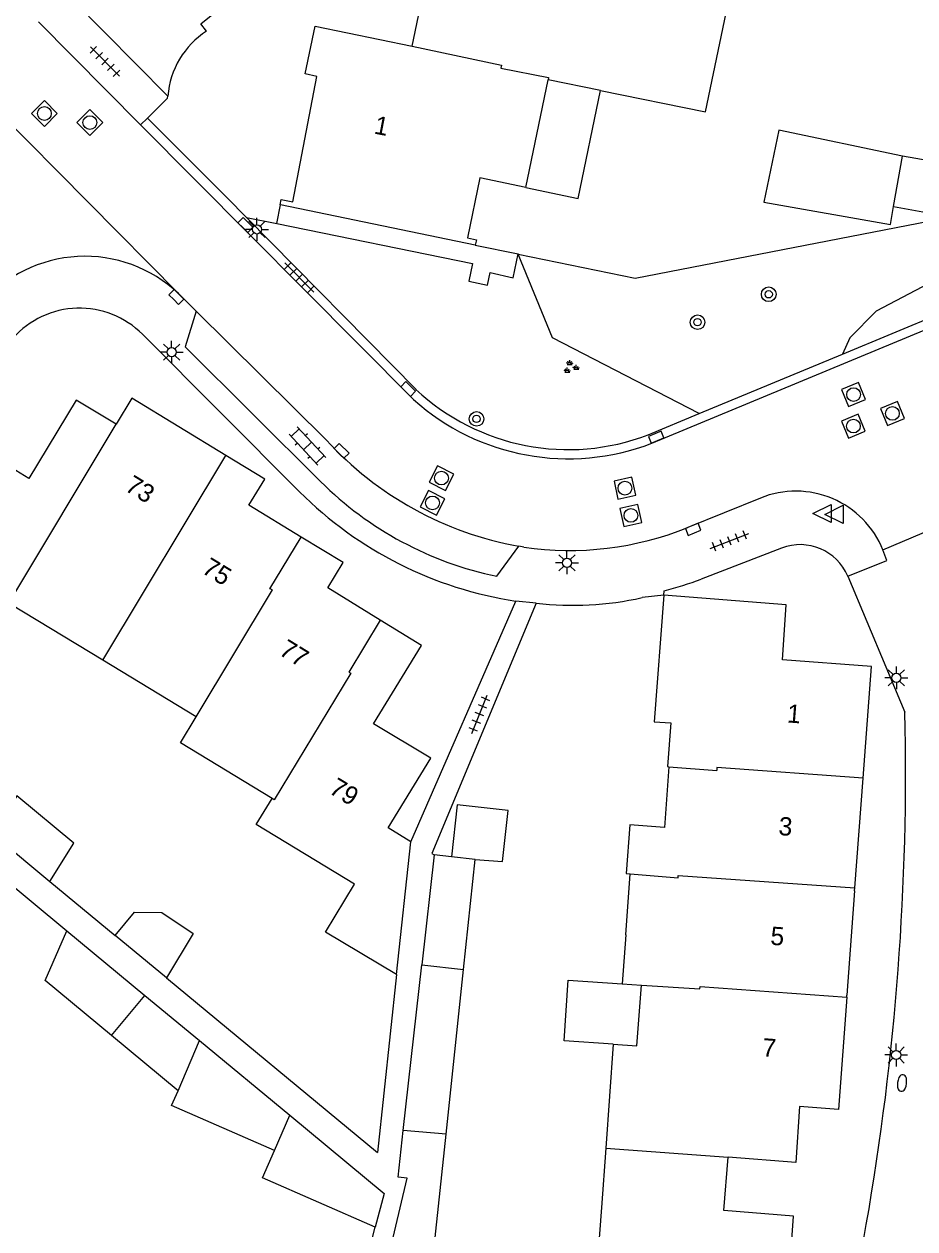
# Model space of a CAD drawing. Extents: x 126000 to 131009, y 393000 to 395500.
# Drawn here: x 130684.9 to 130733.5, y 395043.1 to 395108.9 of the extents above; entities that cross this region are included whole.
import ezdxf

# ---------------------------------------------------------------- set-up
doc = ezdxf.new("R2010")
doc.units = 0
for name, color, linetype in [('gg-afsc-erfafscheiding', 7, 'Continuous'), ('gg-anno-huisnummerreeks BGT', 7, 'Continuous'), ('gg-bbg-bijgebouw', 7, 'Continuous'), ('gg-bbg-gedigitaliseerde bebouwing', 7, 'Continuous'), ('gg-bbg-gedigitaliseerde bijgebouw', 7, 'Continuous'), ('gg-bbg-hoofdgebouw', 7, 'Continuous'), ('gg-bbg-luifel en loopbrug', 7, 'Continuous'), ('gg-bbg-tussenscheiding', 7, 'Continuous'), ('gg-knt-verharding', 7, 'Continuous'), ('gg-knt-verharding nz', 7, 'Continuous'), ('gt-grn-groengrens', 7, 'Continuous'), ('gt-grn-vlakafsluiter', 7, 'Continuous'), ('gt-grn-weggrens', 7, 'Continuous'), ('gt-symb-boom', 7, 'Continuous'), ('gt-symb-brandkraan', 7, 'Continuous'), ('gt-symb-groenvak', 7, 'Continuous'), ('gt-symb-klinker verharding', 7, 'Continuous'), ('gt-symb-kolk', 7, 'Continuous'), ('gt-symb-lichtmast', 7, 'Continuous'), ('gt-symb-rioolschacht', 7, 'Continuous'), ('gt-symb-tegel verharding', 7, 'Continuous'), ('gt-symb-waterafsluiter', 7, 'Continuous')]:
    doc.layers.add(name, color=color, linetype=linetype)

# ---------------------------------------------------------------- blocks, each defined once
blk = doc.blocks.new('gt0-RS')
at = {"layer": 'gt-symb-rioolschacht'}
blk.add_lwpolyline([(-0.5, -0.5), (0.5, -0.5), (0.5, 0.5), (-0.5, 0.5)], close=True, dxfattribs=at)
blk.add_circle((0, 0), 0.375, dxfattribs=at)
blk = doc.blocks.new('gt0-LMAST')
at = {"layer": 'gt-symb-lichtmast'}
for p, q in [((-0.182, 0.173), (-0.447, 0.438)), ((-0.005, 0.246), (-0.005, 0.621)), ((0.172, 0.173), (0.437, 0.438)), ((-0.255, -0.004), (-0.63, -0.004)), ((-0.182, -0.181), (-0.447, -0.446)), ((-0.005, -0.254), (-0.005, -0.629)), ((0.437, -0.446), (0.172, -0.181)), ((0.245, -0.004), (0.62, -0.004))]:
    blk.add_line(p, q, dxfattribs=at)
blk.add_circle((-0.005, -0.004), 0.25, dxfattribs=at)
blk = doc.blocks.new('gt0-BR')
at = {"layer": 'gt-symb-brandkraan'}
for centre, radius, start, end in [((-0.244, 0), 0.206, 107.56694, 252.43307), ((0.599, -2.664), 3, 106.89205, 107.56694), ((0, -0.691), 0.938, 73.10799, 106.89205), ((-0.599, -2.664), 3, 72.43309, 73.10799), ((0.244, 0), 0.206, 287.56695, 72.43309), ((0.599, 2.664), 3, 252.43307, 253.10797), ((0, 0.691), 0.938, 253.10797, 286.89206), ((-0.599, 2.664), 3, 286.89206, 287.56695)]:
    blk.add_arc(centre, radius, start, end, dxfattribs=at)
blk = doc.blocks.new('gt0-BOOM')
at = {"layer": 'gt-symb-boom'}
for radius in [0.4, 0.2]:
    blk.add_circle((0, 0), radius, dxfattribs=at)
blk = doc.blocks.new('gt0-TEG1')
at = {"layer": 'gt-symb-tegel verharding'}
for p, q in [((-1.125, 0), (1.125, 0)), ((-0.9, -0.25), (-0.9, 0.25)), ((-0.45, -0.25), (-0.45, 0.25)), ((0, -0.25), (0, 0.25)), ((0.45, -0.25), (0.45, 0.25)), ((0.9, -0.25), (0.9, 0.25))]:
    blk.add_line(p, q, dxfattribs=at)
blk = doc.blocks.new('gt0-KOLK')
at = {"layer": 'gt-symb-kolk'}
blk.add_lwpolyline([(0, 0), (0.375, 0), (0.375, 0.4), (-0.375, 0.4), (-0.375, 0), (0, 0)], dxfattribs=at)
blk = doc.blocks.new('gt0-WAFSL')
at = {"layer": 'gt-symb-waterafsluiter'}
for p, q in [((-0.5, -0.333), (0, 0.667)), ((0, 0.667), (0.5, -0.333)), ((0.5, -0.333), (-0.5, -0.333))]:
    blk.add_line(p, q, dxfattribs=at)
blk = doc.blocks.new('gt0-GRVAK')
at = {"layer": 'gt-symb-groenvak'}
for p, q in [((-0.11, 0.189), (-0.228, 0.24)), ((-0.182, 0.153), (0.088, 0.153)), ((-0.091, 0.211), (-0.156, 0.322)), ((-0.047, 0.214), (-0.047, 0.393)), ((-0.004, 0.211), (0.061, 0.322)), ((0.015, 0.189), (0.133, 0.24)), ((0.262, -0.052), (0.197, 0.059)), ((0.305, -0.049), (0.305, 0.13)), ((0.349, -0.052), (0.414, 0.059)), ((-0.245, -0.228), (-0.363, -0.177)), ((-0.318, -0.264), (-0.047, -0.264)), ((-0.226, -0.206), (-0.291, -0.095)), ((-0.183, -0.203), (-0.183, -0.024)), ((-0.139, -0.206), (-0.074, -0.095)), ((-0.12, -0.228), (-0.002, -0.177)), ((0.243, -0.074), (0.125, -0.023)), ((0.17, -0.11), (0.441, -0.11)), ((0.368, -0.074), (0.486, -0.023))]:
    blk.add_line(p, q, dxfattribs=at)
blk = doc.blocks.new('gt0-KL1')
at = {"layer": 'gt-symb-klinker verharding'}
for p, q in [((-1.15, 0.3), (1.15, 0.3)), ((-1, -0.3), (-1, 0.3)), ((-0.5, 0.3), (-0.5, 0.45)), ((0, -0.3), (0, 0.3)), ((0.5, 0.3), (0.5, 0.45)), ((1, -0.3), (1, 0.3)), ((-1.15, -0.3), (1.15, -0.3)), ((-0.5, -0.45), (-0.5, -0.3)), ((0.5, -0.45), (0.5, -0.3))]:
    blk.add_line(p, q, dxfattribs=at)

msp = doc.modelspace()

# ---------------------------------------------------------------- linework, layer by layer
at = {"layer": 'gg-afsc-erfafscheiding'}
for p, q in [((130719.841, 395077.717), (130718.651, 395077.592)), ((130679.83, 395065.55), (130687.255, 395059.4)), ((130686.327, 395062.098), (130689.896, 395059.142)), ((130692.684, 395056.833), (130704.214, 395047.283)), ((130705.252, 395057.018), (130704.214, 395047.283)), ((130703.46, 395040.83), (130704.091, 395043.22))]:
    msp.add_line(p, q, dxfattribs=at)
msp.add_lwpolyline([(130712.866, 395077.29), (130707.172, 395063.617), (130707.297, 395063.545)], dxfattribs=at)
msp.add_arc((130714.87, 395094.464), 17.291, 263.34518, 282.63153, dxfattribs=at)
at = {"layer": 'gg-bbg-bijgebouw'}
for p, q in [((130707.297, 395063.545), (130706.628, 395057.547)), ((130705.618, 395048.489), (130706.628, 395057.547)), ((130704.277, 395039.349), (130705.831, 395045.887))]:
    msp.add_line(p, q, dxfattribs=at)
msp.add_lwpolyline([(130705.831, 395045.887), (130705.334, 395045.943), (130705.618, 395048.489)], dxfattribs=at)
at = {"layer": 'gg-bbg-gedigitaliseerde bebouwing'}
for p, q in [((130712.306, 395099.985), (130713.52, 395105.87)), ((130716.382, 395105.287), (130713.52, 395105.87)), ((130689.21, 395074.18), (130684.2, 395077.22)), ((130694.32, 395071.08), (130689.21, 395074.18)), ((130720.12, 395068.36), (130719.869, 395065.037)), ((130717.76, 395059.18), (130718.008, 395062.502)), ((130717.76, 395059.18), (130717.56, 395056.5)), ((130717.56, 395056.5), (130718.615, 395056.43)), ((130717.08, 395053.21), (130716.665, 395047.52)), ((130716.665, 395047.52), (130716.43, 395044.29)), ((130716.43, 395044.29), (130715.982, 395038.293))]:
    msp.add_line(p, q, dxfattribs=at)
for points in [[(130716.382, 395105.287), (130722.111, 395104.12), (130723.336, 395109.968)], [(130698.46, 395066.62), (130693.46, 395069.66), (130694.32, 395071.08)], [(130720.226, 395070.747), (130720.043, 395068.366), (130720.12, 395068.36)], [(130702.96, 395061.95), (130697.59, 395065.2), (130698.46, 395066.62)], [(130719.869, 395065.037), (130717.99, 395065.18), (130717.79, 395062.52), (130718.008, 395062.502)], [(130705.252, 395057.018), (130701.372, 395059.326), (130702.96, 395061.95)], [(130717.08, 395053.21), (130718.368, 395053.124), (130718.615, 395056.43)]]:
    msp.add_lwpolyline(points, dxfattribs=at)
at = {"layer": 'gg-bbg-gedigitaliseerde bijgebouw'}
for p, q in [((130732.873, 395101.704), (130726.118, 395103.108)), ((130732.383, 395098.943), (130732.873, 395101.704)), ((130683.213, 395064.677), (130686.327, 395062.098)), ((130708.241, 395063.439), (130707.297, 395063.545)), ((130708.9, 395057.28), (130709.534, 395063.295)), ((130692.684, 395056.833), (130689.896, 395059.142)), ((130707.952, 395048.284), (130708.9, 395057.28)), ((130689.692, 395053.673), (130691.515, 395055.872)), ((130691.515, 395055.872), (130694.494, 395053.405)), ((130693.32, 395050.668), (130689.692, 395053.673)), ((130694.494, 395053.405), (130699.418, 395049.326))]:
    msp.add_line(p, q, dxfattribs=at)
for points in [[(130726.118, 395103.108), (130725.304, 395099.193), (130732.21, 395097.967), (130732.383, 395098.943)], [(130686.327, 395062.098), (130687.639, 395064.177), (130684.531, 395066.766), (130683.213, 395064.677)], [(130709.534, 395063.295), (130711.03, 395063.182), (130711.341, 395065.965), (130708.558, 395066.276), (130708.241, 395063.439)], [(130689.896, 395059.142), (130690.944, 395060.407), (130692.44, 395060.394), (130694.147, 395059.245), (130692.684, 395056.833)], [(130698.582, 395047.41), (130692.974, 395049.859), (130693.32, 395050.668)], [(130699.418, 395049.326), (130704.576, 395045.055), (130704.091, 395043.22)], [(130704.277, 395039.349), (130706.981, 395039.064), (130707.952, 395048.284)], [(130704.091, 395043.22), (130697.928, 395045.912), (130698.582, 395047.41)]]:
    msp.add_lwpolyline(points, dxfattribs=at)
at = {"layer": 'gg-bbg-hoofdgebouw'}
for p, q in [((130712.306, 395099.985), (130709.799, 395100.506)), ((130698.92, 395099.037), (130698.897, 395099.042)), ((130709.547, 395096.838), (130698.92, 395099.037)), ((130698.06, 395084.058), (130695.939, 395085.352)), ((130730.259, 395061.747), (130730.711, 395067.733)), ((130705.252, 395057.018), (130706.024, 395064.26)), ((130730.247, 395061.586), (130729.833, 395055.877)), ((130730.247, 395061.586), (130730.259, 395061.747)), ((130729.825, 395055.772), (130729.833, 395055.877))]:
    msp.add_line(p, q, dxfattribs=at)
for points in [[(130706.097, 395107.7), (130707.324, 395113.57), (130713.601, 395112.274)], [(130700.898, 395106.055), (130700.262, 395106.189), (130700.799, 395108.793), (130706.097, 395107.7)], [(130698.897, 395099.042), (130698.957, 395099.336), (130699.594, 395099.204), (130700.898, 395106.055)], [(130709.799, 395100.506), (130709.118, 395097.234), (130709.608, 395097.132), (130709.547, 395096.838)], [(130689.941, 395087.057), (130687.758, 395088.379), (130685.177, 395084.088), (130682.089, 395085.981), (130680.106, 395082.725), (130677.553, 395084.289)], [(130695.939, 395085.352), (130690.792, 395088.477), (130689.941, 395087.057)], [(130700.049, 395080.9), (130697.195, 395082.64), (130698.06, 395084.058)], [(130704.36, 395076.36), (130701.498, 395078.119), (130702.329, 395079.508), (130700.049, 395080.9)], [(130719.841, 395077.717), (130719.309, 395070.817), (130720.226, 395070.747)], [(130730.711, 395067.733), (130731.171, 395073.831), (130726.314, 395074.188), (130726.509, 395077.203), (130719.841, 395077.717)], [(130707.116, 395068.825), (130703.993, 395070.703), (130706.605, 395074.981), (130704.36, 395076.36)], [(130706.024, 395064.26), (130704.788, 395065.015), (130707.116, 395068.825)], [(130729.825, 395055.772), (130729.376, 395049.631), (130727.236, 395049.796), (130727.041, 395046.743), (130723.343, 395047.029)], [(130726.471, 395037.653), (130726.923, 395043.818), (130723.108, 395044.127), (130723.343, 395047.029)]]:
    msp.add_lwpolyline(points, dxfattribs=at)
at = {"layer": 'gg-bbg-luifel en loopbrug'}
msp.add_line((130687.255, 395059.4), (130691.515, 395055.872), dxfattribs=at)
for points in [[(130712.306, 395099.985), (130715.157, 395099.393), (130716.382, 395105.287)], [(130732.383, 395098.943), (130734.981, 395098.482), (130735.471, 395101.243), (130732.873, 395101.704)], [(130689.692, 395053.673), (130686.065, 395056.677), (130687.255, 395059.4)], [(130717.08, 395053.21), (130714.39, 395053.39), (130714.611, 395056.696), (130717.56, 395056.5)]]:
    msp.add_lwpolyline(points, dxfattribs=at)
at = {"layer": 'gg-bbg-tussenscheiding'}
for p, q in [((130689.21, 395074.18), (130695.939, 395085.352)), ((130720.12, 395068.36), (130722.73, 395068.16)), ((130709.534, 395063.295), (130708.241, 395063.439)), ((130706.628, 395057.547), (130708.9, 395057.28)), ((130693.32, 395050.668), (130694.494, 395053.405)), ((130698.582, 395047.41), (130699.418, 395049.326)), ((130707.952, 395048.284), (130705.618, 395048.489)), ((130716.665, 395047.52), (130723.343, 395047.029))]:
    msp.add_line(p, q, dxfattribs=at)
for points in [[(130706.097, 395107.7), (130710.98, 395106.66), (130710.95, 395106.51), (130713.55, 395106), (130713.52, 395105.87)], [(130684.2, 395077.22), (130684.09, 395077.28), (130689.941, 395087.057)], [(130694.32, 395071.08), (130698.47, 395078.01), (130698.337, 395078.062), (130700.049, 395080.9)], [(130704.36, 395076.36), (130702.64, 395073.52), (130702.75, 395073.46), (130698.57, 395066.55), (130698.46, 395066.62)], [(130730.711, 395067.733), (130722.74, 395068.32), (130722.73, 395068.16)], [(130718.008, 395062.502), (130720.62, 395062.29), (130720.63, 395062.42), (130730.259, 395061.747)], [(130718.615, 395056.43), (130721.81, 395056.22), (130721.82, 395056.35), (130729.825, 395055.772)]]:
    msp.add_lwpolyline(points, dxfattribs=at)
at = {"layer": 'gg-knt-verharding'}
for p, q in [((130719.177, 395086.022), (130814.791, 395125.742)), ((130692.763, 395104.978), (130687.583, 395110.231)), ((130691.277, 395103.414), (130685.71, 395109.023)), ((130729.588, 395090.889), (130766.357, 395106.163)), ((130691.277, 395103.414), (130691.649, 395103.779)), ((130691.277, 395103.414), (130706.178, 395088.403)), ((130691.649, 395103.779), (130696, 395099.42)), ((130696, 395099.42), (130697.057, 395098.348)), ((130698.71, 395098.022), (130698.92, 395099.037)), ((130697.057, 395098.348), (130698.71, 395098.022)), ((130697.057, 395098.348), (130706.311, 395088.959)), ((130694.308, 395093.24), (130693.342, 395094.197)), ((130699.957, 395083.366), (130691.374, 395091.973)), ((130721.762, 395087.638), (130729.588, 395090.889)), ((130718.985, 395086.484), (130721.762, 395087.638)), ((130725.111, 395083.028), (130721.15, 395081.422)), ((130731.802, 395080.193), (130735.96, 395081.979)), ((130710.724, 395078.761), (130711.924, 395080.398)), ((130712.194, 395080.352), (130711.924, 395080.398)), ((130726.27, 395080.293), (130721.878, 395078.595)), ((130729.874, 395078.76), (130733.001, 395071.33)), ((130719.841, 395077.717), (130719.86, 395077.964)), ((130706.024, 395064.26), (130711.769, 395077.402))]:
    msp.add_line(p, q, dxfattribs=at)
for points in [[(130694.883, 395108.522), (130694.567, 395108.92), (130714.85, 395125.252), (130701.955, 395141.314), (130678.166, 395122.325)], [(130691.649, 395103.779), (130692.755, 395104.865), (130692.763, 395104.978)], [(130698.71, 395098.022), (130709.4, 395095.841), (130709.19, 395094.866), (130710.207, 395094.651), (130710.367, 395095.348), (130711.615, 395095.061), (130711.883, 395096.355)], [(130694.308, 395093.24), (130693.702, 395091.292), (130701.097, 395083.931)], [(130729.874, 395078.76), (130732.006, 395079.611), (130731.802, 395080.193)]]:
    msp.add_lwpolyline(points, dxfattribs=at)
for centre, radius, start, end in [((130697.407, 395104.606), 4.659, 122.80224, 175.42253), ((130688.236, 395088.797), 7.431, 46.60459, 139.49423), ((130687.947, 395088.571), 4.829, 44.78622, 138.60989), ((130714.621, 395097.827), 12.154, 226.85982, 291.04067), ((130714.621, 395097.823), 12.65, 228.12972, 291.1109), ((130714.582, 395097.493), 19.125, 225.1629, 258.36273), ((130714.923, 395098.328), 21.162, 224.99217, 261.42847), ((130727.041, 395078.27), 5.134, 21.99043, 112.08449), ((130714.712, 395097.296), 17.13, 261.54903, 292.07697), ((130727.283, 395077.673), 2.81, 22.77179, 111.14222), ((130714.326, 395099.205), 21.95, 284.60318, 290.12427), ((130588.933, 395068.132), 144.104, 350.09843, 1.27144), ((130571.254, 395071.297), 162.063, 341.36945, 350.07091)]:
    msp.add_arc(centre, radius, start, end, dxfattribs=at)
at = {"layer": 'gg-knt-verharding nz'}
msp.add_line((130694.308, 395093.24), (130701.413, 395086.201), dxfattribs=at)
msp.add_arc((130715.228, 395098.803), 18.699, 222.37157, 259.82328, dxfattribs=at)
at = {"layer": 'gt-grn-groengrens'}
for points in [[(130759.911, 395112.924), (130758.183, 395110.296), (130755.72, 395106.814), (130751.643, 395102.992), (130748.16, 395100.104), (130746.292, 395099), (130742.13, 395097.641), (130737.374, 395095.772), (130734.656, 395094.923), (130731.428, 395093.224), (130729.984, 395091.78), (130729.588, 395090.889)], [(130721.762, 395087.638), (130713.762, 395091.78), (130711.892, 395096.353)]]:
    msp.add_lwpolyline(points, dxfattribs=at)
at = {"layer": 'gt-grn-vlakafsluiter'}
for p, q in [((130709.547, 395096.838), (130711.883, 395096.355)), ((130711.883, 395096.355), (130711.892, 395096.353))]:
    msp.add_line(p, q, dxfattribs=at)
msp.add_lwpolyline([(130711.892, 395096.353), (130718.28, 395095.03), (130739.923, 395099.248), (130740.159, 395100.501)], dxfattribs=at)
at = {"layer": 'gt-grn-weggrens'}
for p, q in [((130679.115, 395108.551), (130693.342, 395094.197)), ((130712.866, 395077.29), (130711.769, 395077.402))]:
    msp.add_line(p, q, dxfattribs=at)

# ---------------------------------------------------------------- block references
at = {"layer": 'gt-symb-boom'}
for p in [(130725.565, 395094.154), (130721.679, 395092.629), (130709.616, 395087.349)]:
    msp.add_blockref('gt0-BOOM', p, dxfattribs=at)
at = {"layer": 'gt-symb-brandkraan', "rotation": 82.76127349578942}
msp.add_blockref('gt0-BR', (130732.84, 395051.084), dxfattribs=at)
at = {"layer": 'gt-symb-groenvak'}
msp.add_blockref('gt0-GRVAK', (130714.753, 395090.173), dxfattribs=at)
at = {"layer": 'gt-symb-klinker verharding', "rotation": -46.94423037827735}
msp.add_blockref('gt0-KL1', (130700.392, 395085.872), dxfattribs=at)
at = {"layer": 'gt-symb-kolk'}
for p, rotation in [((130696.859, 395097.794), -44.675840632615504), ((130693.087, 395093.865), -44.67584063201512), ((130705.741, 395088.839), -44.67584063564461), ((130719.499, 395086.169), 22.514112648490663), ((130702.107, 395085.462), -44.675840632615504), ((130721.521, 395081.135), 22.514112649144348)]:
    msp.add_blockref('gt0-KOLK', p, dxfattribs=dict(at, rotation=rotation))
at = {"layer": 'gt-symb-lichtmast'}
for p in [(130697.636, 395097.7), (130692.977, 395090.997), (130714.558, 395079.494), (130732.539, 395073.217), (130732.525, 395052.62)]:
    msp.add_blockref('gt0-LMAST', p, dxfattribs=at)
at = {"layer": 'gt-symb-rioolschacht'}
for p, rotation in [((130686.026, 395104.027), -45.08104065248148), ((130688.509, 395103.532), -45.08104065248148), ((130730.198, 395088.676), 22.514112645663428), ((130732.314, 395087.649), 22.514112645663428), ((130730.184, 395086.955), 22.514112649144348), ((130707.701, 395084.116), -26.87253899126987), ((130717.715, 395083.567), 12.174751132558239), ((130707.211, 395082.761), -26.872538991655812), ((130718.04, 395082.077), 12.174751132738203)]:
    msp.add_blockref('gt0-RS', p, dxfattribs=dict(at, rotation=rotation))
at = {"layer": 'gt-symb-tegel verharding'}
for p, rotation in [((130689.333, 395106.863), -45.243120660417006), ((130699.945, 395095.071), -45.2431206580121), ((130723.423, 395080.684), 21.152645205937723), ((130709.778, 395071.222), 68.04971540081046)]:
    msp.add_blockref('gt0-TEG1', p, dxfattribs=dict(at, rotation=rotation))
at = {"layer": 'gt-symb-waterafsluiter', "rotation": 90}
for p in [(130728.642, 395082.184), (130729.29, 395082.135)]:
    msp.add_blockref('gt0-WAFSL', p, dxfattribs=at)

# ---------------------------------------------------------------- texts
at = {"layer": 'gg-anno-huisnummerreeks BGT'}
for s, rotation, p in [('1', 349.2, (130703.98, 395102.935)), ('73', 328.7, (130690.366, 395083.472)), ('75', 328.6, (130694.56, 395078.977)), ('77', 328.4, (130698.77, 395074.514)), ('1', 355.7, (130726.54, 395070.778)), ('79', 329, (130701.502, 395066.95)), ('3', 355.7, (130726.076, 395064.63)), ('5', 355.9, (130725.634, 395058.637)), ('7', 355.8, (130725.188, 395052.54))]:
    msp.add_text(s, height=1, rotation=rotation, dxfattribs=at).set_placement(p)

doc.saveas('drawing.dxf')
